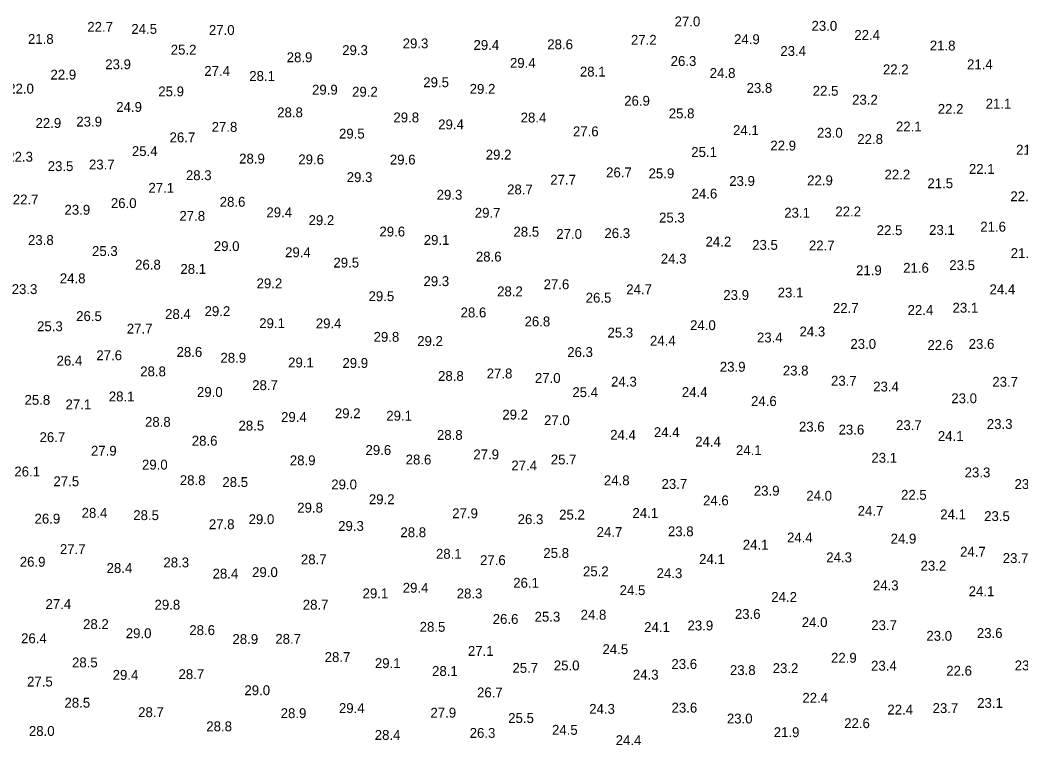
# Model space of a CAD drawing. Extents: x 3040093 to 3056816, y 408076 to 509144.
# Drawn here: x 3044443 to 3044950, y 433004 to 433369 of the extents above; entities that cross this region are included whole.
import ezdxf

# ---------------------------------------------------------------- set-up
doc = ezdxf.new("R2010")
doc.units = 0
doc.layers.add('V-TOPO-SOUN-0610', color=7, linetype='Continuous')

msp = doc.modelspace()

# ---------------------------------------------------------------- texts
at = {"layer": 'V-TOPO-SOUN-0610'}
for s, p in [('22.7 ', (3044477.22, 433362.73)), ('27.0 ', (3044774.63, 433365.49)), ('23.0 ', (3044843.95, 433363.25)), ('24.5 ', (3044499.53, 433361.71)), ('27.0 ', (3044538.8, 433361.15)), ('22.4 ', (3044865.64, 433358.63)), ('21.8 ', (3044447.17, 433356.63)), ('29.3 ', (3044636.93, 433354.36)), ('29.4 ', (3044672.79, 433353.58)), ('28.6 ', (3044710.16, 433353.9)), ('27.2 ', (3044752.51, 433356.17)), ('24.9 ', (3044804.74, 433356.5)), ('21.8 ', (3044903.86, 433353.28)), ('25.2 ', (3044519.48, 433351.18)), ('28.9 ', (3044578.2, 433347.34)), ('29.3 ', (3044606.29, 433350.95)), ('23.4 ', (3044828.17, 433350.49)), ('23.9 ', (3044486.31, 433343.8)), ('29.4 ', (3044691.26, 433344.49)), ('26.3 ', (3044772.63, 433345.44)), ('21.4 ', (3044922.72, 433343.77)), ('22.9 ', (3044458.58, 433338.55)), ('27.4 ', (3044536.47, 433340.42)), ('28.1 ', (3044559.24, 433337.86)), ('28.1 ', (3044726.66, 433340.09)), ('24.8 ', (3044792.41, 433339.37)), ('22.2 ', (3044880.14, 433341.21)), ('29.5 ', (3044647.36, 433334.68)), ('22.0 ', (3044437.16, 433331.46)), ('25.9 ', (3044513.18, 433330.05)), ('29.9 ', (3044591.03, 433330.91)), ('29.2 ', (3044611.31, 433329.86)), ('29.2 ', (3044670.85, 433331.33)), ('23.8 ', (3044811.08, 433331.82)), ('22.5 ', (3044844.57, 433330.35)), ('24.9 ', (3044491.88, 433322.18)), ('26.9 ', (3044749.1, 433325.3)), ('23.2 ', (3044864.52, 433325.82)), ('21.1 ', (3044932.14, 433323.85)), ('28.8 ', (3044573.38, 433319.42)), ('29.8 ', (3044632.24, 433316.86)), ('28.4 ', (3044696.67, 433316.8)), ('25.8 ', (3044771.67, 433318.9)), ('22.2 ', (3044907.89, 433321.19)), ('22.9 ', (3044451, 433314.04)), ('23.9 ', (3044471.67, 433314.76)), ('27.8 ', (3044540.18, 433312.07)), ('29.4 ', (3044654.91, 433313.32)), ('22.1 ', (3044886.73, 433312.27)), ('26.7 ', (3044518.89, 433306.76)), ('29.5 ', (3044604.68, 433308.66)), ('27.6 ', (3044723.15, 433309.81)), ('24.1 ', (3044804.22, 433310.43)), ('23.0 ', (3044846.74, 433309.09)), ('22.9 ', (3044823.12, 433302.62)), ('22.8 ', (3044867.15, 433305.91)), ('22.3 ', (3044436.7, 433296.95)), ('25.4 ', (3044499.79, 433299.8)), ('29.2 ', (3044678.99, 433298.03)), ('25.1 ', (3044783.06, 433299.34)), ('21.6 ', (3044947.56, 433300.52)), ('23.5 ', (3044457.17, 433292.19)), ('23.7 ', (3044478.07, 433293.01)), ('28.9 ', (3044554.12, 433296)), ('29.6 ', (3044584.08, 433295.6)), ('29.6 ', (3044630.43, 433295.51)), ('28.3 ', (3044527.15, 433287.6)), ('29.3 ', (3044608.58, 433286.61)), ('26.7 ', (3044739.95, 433289.01)), ('25.9 ', (3044761.44, 433288.52)), ('22.2 ', (3044880.93, 433287.93)), ('22.1 ', (3044923.64, 433290.78)), ('27.7 ', (3044711.67, 433285.3)), ('23.9 ', (3044802.28, 433284.68)), ('22.9 ', (3044841.75, 433285.01)), ('21.5 ', (3044902.64, 433283.53)), ('27.1 ', (3044508.19, 433281.23)), ('29.3 ', (3044654.15, 433277.69)), ('28.7 ', (3044689.82, 433280.38)), ('24.6 ', (3044783.22, 433278.28)), ('22.4 ', (3044944.67, 433276.94)), ('22.7 ', (3044439.49, 433275.3)), ('26.0 ', (3044489.16, 433273.46)), ('28.6 ', (3044544.28, 433274.11)), ('23.9 ', (3044465.67, 433270.08)), ('27.8 ', (3044523.87, 433266.99)), ('29.4 ', (3044567.93, 433268.8)), ('29.7 ', (3044673.45, 433268.57)), ('25.3 ', (3044766.75, 433266.14)), ('23.1 ', (3044830.14, 433268.57)), ('22.2 ', (3044856.02, 433269.23)), ('29.2 ', (3044589.26, 433264.83)), ('21.6 ', (3044929.42, 433261.52)), ('29.6 ', (3044625.15, 433259.06)), ('28.5 ', (3044693.03, 433258.96)), ('27.0 ', (3044714.72, 433257.84)), ('26.3 ', (3044739.09, 433258.24)), ('22.5 ', (3044876.96, 433259.74)), ('23.1 ', (3044903.5, 433259.88)), ('23.8 ', (3044447.2, 433254.76)), ('29.0 ', (3044541.29, 433251.67)), ('29.1 ', (3044647.59, 433254.82)), ('24.2 ', (3044790.28, 433253.97)), ('23.5 ', (3044813.9, 433252.3)), ('22.7 ', (3044842.64, 433252)), ('25.3 ', (3044479.61, 433249.18)), ('29.4 ', (3044577.38, 433248.56)), ('28.6 ', (3044674, 433246.36)), ('21.9 ', (3044944.84, 433248.13)), ('26.8 ', (3044501.43, 433242.29)), ('29.5 ', (3044601.86, 433243.34)), ('24.3 ', (3044767.64, 433245.34)), ('23.5 ', (3044913.73, 433242.03)), ('28.1 ', (3044524.36, 433240.12)), ('21.9 ', (3044866.52, 433239.44)), ('21.6 ', (3044890.37, 433240.68)), ('24.8 ', (3044463.31, 433235.37)), ('29.2 ', (3044562.95, 433232.81)), ('29.3 ', (3044647.46, 433233.92)), ('27.6 ', (3044708.29, 433232.35)), ('23.3 ', (3044438.93, 433229.89)), ('29.5 ', (3044619.64, 433226.31)), ('28.2 ', (3044684.76, 433228.77)), ('26.5 ', (3044729.61, 433225.56)), ('24.7 ', (3044750.15, 433229.79)), ('23.9 ', (3044799.3, 433226.9)), ('23.1 ', (3044826.82, 433228.15)), ('24.4 ', (3044934.11, 433229.79)), ('26.5 ', (3044471.58, 433216.21)), ('28.4 ', (3044516.62, 433217.26)), ('29.2 ', (3044536.6, 433218.73)), ('28.6 ', (3044666.26, 433218.08)), ('22.7 ', (3044854.81, 433220.34)), ('22.4 ', (3044892.61, 433219.32)), ('23.1 ', (3044915.37, 433220.47)), ('25.3 ', (3044451.79, 433211.09)), ('29.1 ', (3044564.29, 433212.63)), ('29.4 ', (3044592.93, 433212.53)), ('26.8 ', (3044698.64, 433213.52)), ('24.0 ', (3044782.47, 433211.61)), ('27.7 ', (3044497.23, 433209.88)), ('29.8 ', (3044622.2, 433205.71)), ('25.3 ', (3044740.64, 433207.87)), ('23.4 ', (3044816.33, 433205.38)), ('24.3 ', (3044837.88, 433208.43)), ('29.2 ', (3044644.28, 433203.61)), ('24.4 ', (3044762.16, 433203.74)), ('23.0 ', (3044863.64, 433202.13)), ('22.6 ', (3044902.68, 433201.54)), ('23.6 ', (3044923.54, 433202.13)), ('27.6 ', (3044481.81, 433196.39)), ('28.6 ', (3044522.43, 433198.06)), ('26.3 ', (3044720.26, 433198)), ('26.4 ', (3044461.67, 433193.64)), ('28.9 ', (3044544.64, 433195.11)), ('29.1 ', (3044578.92, 433192.72)), ('29.9 ', (3044606.42, 433192.49)), ('23.9 ', (3044797.53, 433190.55)), ('28.8 ', (3044504.02, 433188.22)), ('28.8 ', (3044654.84, 433185.93)), ('27.8 ', (3044679.48, 433187.17)), ('23.8 ', (3044829.42, 433188.65)), ('28.7 ', (3044560.72, 433181.23)), ('27.0 ', (3044703.89, 433184.88)), ('24.3 ', (3044742.47, 433183.04)), ('23.7 ', (3044853.83, 433183.46)), ('23.4 ', (3044875.18, 433180.54)), ('23.7 ', (3044935.52, 433182.94)), ('28.1 ', (3044488.11, 433175.53)), ('29.0 ', (3044532.76, 433177.79)), ('25.4 ', (3044722.85, 433177.69)), ('24.4 ', (3044778.3, 433177.79)), ('25.8 ', (3044445.43, 433173.79)), ('27.1 ', (3044466.2, 433171.49)), ('24.6 ', (3044813.34, 433173.16)), ('23.0 ', (3044914.75, 433174.61)), ('29.4 ', (3044575.35, 433165.13)), ('29.2 ', (3044602.58, 433167)), ('29.1 ', (3044628.63, 433165.75)), ('29.2 ', (3044687.39, 433166.34)), ('28.8 ', (3044506.45, 433162.66)), ('28.5 ', (3044553.79, 433160.76)), ('27.0 ', (3044708.52, 433163.48)), ('23.6 ', (3044837.59, 433160.24)), ('23.7 ', (3044886.77, 433160.99)), ('23.3 ', (3044932.73, 433161.58)), ('26.7 ', (3044453.04, 433154.89)), ('28.8 ', (3044654.29, 433156.04)), ('24.4 ', (3044742.01, 433156.07)), ('24.4 ', (3044764.13, 433157.42)), ('23.6 ', (3044857.66, 433158.73)), ('24.1 ', (3044907.93, 433155.48)), ('28.6 ', (3044530.14, 433153.08)), ('24.4 ', (3044785.06, 433152.66)), ('27.9 ', (3044479.09, 433148.03)), ('29.6 ', (3044618.1, 433148.39)), ('27.9 ', (3044672.72, 433146.16)), ('24.1 ', (3044805.7, 433148.29)), ('29.0 ', (3044504.91, 433140.98)), ('28.9 ', (3044579.78, 433143.18)), ('28.6 ', (3044638.44, 433143.57)), ('27.4 ', (3044691.98, 433140.55)), ('25.7 ', (3044711.93, 433143.6)), ('23.1 ', (3044874.27, 433144.46)), ('26.1 ', (3044440.28, 433137.5)), ('23.3 ', (3044921.51, 433137.04)), ('27.5 ', (3044460.09, 433132.55)), ('28.8 ', (3044524.07, 433133.1)), ('28.5 ', (3044545.62, 433132.15)), ('29.0 ', (3044600.77, 433130.94)), ('24.8 ', (3044738.83, 433133.04)), ('23.7 ', (3044768, 433131.2)), ('23.2 ', (3044946.77, 433131.14)), ('23.9 ', (3044814.75, 433127.76)), ('24.0 ', (3044841.33, 433125.23)), ('22.5 ', (3044889.29, 433125.69)), ('29.2 ', (3044619.8, 433123.46)), ('24.6 ', (3044789.03, 433122.84)), ('28.4 ', (3044474.36, 433116.57)), ('28.5 ', (3044500.51, 433115.39)), ('29.8 ', (3044583.55, 433119.19)), ('27.9 ', (3044662, 433116.34)), ('25.2 ', (3044716.16, 433115.68)), ('24.1 ', (3044753.3, 433116.5)), ('24.7 ', (3044867.34, 433117.59)), ('24.1 ', (3044909.14, 433115.78)), ('23.5 ', (3044931.38, 433114.9)), ('26.9 ', (3044450.51, 433113.62)), ('27.8 ', (3044538.77, 433110.79)), ('29.0 ', (3044558.91, 433113.35)), ('29.3 ', (3044604.25, 433109.94)), ('26.3 ', (3044695.16, 433113.35)), ('28.8 ', (3044635.78, 433106.73)), ('24.7 ', (3044735.16, 433106.82)), ('23.8 ', (3044771.25, 433107.22)), ('24.4 ', (3044831.55, 433104.07)), ('24.1 ', (3044809.17, 433100.43)), ('24.9 ', (3044884.01, 433103.48)), ('27.7 ', (3044463.37, 433098.2)), ('28.1 ', (3044653.79, 433095.83)), ('25.8 ', (3044708.16, 433096.23)), ('24.3 ', (3044851.43, 433094.03)), ('24.7 ', (3044919.21, 433096.88)), ('26.9 ', (3044443.03, 433091.77)), ('28.3 ', (3044515.77, 433091.44)), ('28.7 ', (3044585.39, 433093.01)), ('27.6 ', (3044676.1, 433092.59)), ('24.1 ', (3044787.06, 433093.14)), ('23.2 ', (3044899.17, 433089.8)), ('23.7 ', (3044940.8, 433093.64)), ('28.4 ', (3044487, 433088.62)), ('28.4 ', (3044540.67, 433085.79)), ('29.0 ', (3044560.68, 433086.52)), ('25.2 ', (3044728.24, 433086.94)), ('24.3 ', (3044765.51, 433085.99)), ('26.1 ', (3044692.9, 433081.14)), ('24.3 ', (3044875.05, 433079.82)), ('29.1 ', (3044616.62, 433075.79)), ('29.4 ', (3044636.96, 433078.61)), ('28.3 ', (3044664.29, 433075.72)), ('24.5 ', (3044746.8, 433077.4)), ('24.2 ', (3044823.58, 433073.95)), ('24.1 ', (3044923.54, 433076.84)), ('27.4 ', (3044456.06, 433070.34)), ('29.8 ', (3044511.27, 433070.05)), ('28.7 ', (3044586.34, 433070.05)), ('25.3 ', (3044703.73, 433063.94)), ('24.8 ', (3044727.05, 433064.93)), ('23.6 ', (3044805.14, 433065.35)), ('28.2 ', (3044475.09, 433060.2)), ('28.5 ', (3044645.53, 433058.83)), ('26.6 ', (3044682.53, 433062.8)), ('24.1 ', (3044759.21, 433058.69)), ('23.9 ', (3044781.16, 433059.51)), ('24.0 ', (3044839.03, 433061.19)), ('23.7 ', (3044874.2, 433059.65)), ('29.0 ', (3044496.71, 433055.58)), ('28.6 ', (3044528.89, 433057.15)), ('23.0 ', (3044902.12, 433054.27)), ('23.6 ', (3044927.68, 433055.68)), ('26.4 ', (3044443.69, 433053.02)), ('28.9 ', (3044550.74, 433052.63)), ('28.7 ', (3044572.43, 433052.72)), ('28.7 ', (3044597.43, 433043.5)), ('27.1 ', (3044669.97, 433046.62)), ('24.5 ', (3044738.11, 433047.51)), ('28.5 ', (3044469.48, 433040.78)), ('29.1 ', (3044622.85, 433040.42)), ('25.0 ', (3044713.47, 433039.27)), ('23.6 ', (3044773.02, 433039.99)), ('22.9 ', (3044853.83, 433043.14)), ('23.4 ', (3044874.13, 433039.14)), ('23.8 ', (3044946.87, 433039.27)), ('29.4 ', (3044490.08, 433034.48)), ('28.7 ', (3044523.41, 433034.84)), ('28.1 ', (3044651.82, 433036.45)), ('25.7 ', (3044692.51, 433038.03)), ('24.3 ', (3044753.5, 433034.58)), ('23.8 ', (3044802.64, 433036.91)), ('23.2 ', (3044824.3, 433037.89)), ('22.6 ', (3044912.19, 433036.58)), ('27.5 ', (3044446.71, 433031.1)), ('29.0 ', (3044556.78, 433026.71)), ('26.7 ', (3044674.59, 433025.59)), ('28.5 ', (3044465.67, 433020.37)), ('22.4 ', (3044839.32, 433022.87)), ('23.1 ', (3044927.84, 433020.28)), ('28.7 ', (3044502.97, 433015.58)), ('28.9 ', (3044575.15, 433015.09)), ('29.4 ', (3044604.65, 433017.65)), ('27.9 ', (3044651, 433015.35)), ('24.3 ', (3044731.38, 433017.26)), ('23.6 ', (3044773.08, 433017.88)), ('22.4 ', (3044882.37, 433016.9)), ('23.7 ', (3044905.27, 433017.65)), ('28.8 ', (3044537.49, 433008.43)), ('25.5 ', (3044690.37, 433012.63)), ('23.0 ', (3044801.1, 433012.37)), ('22.6 ', (3044860.49, 433010.01)), ('28.0 ', (3044447.66, 433006.07)), ('28.4 ', (3044622.79, 433004.07)), ('26.3 ', (3044670.85, 433005.09)), ('24.5 ', (3044712.55, 433006.63)), ('21.9 ', (3044824.82, 433005.45)), ('24.4 ', (3044744.8, 433001.41))]:
    msp.add_text(s, height=5, dxfattribs=at).set_placement(p)

doc.saveas('drawing.dxf')
